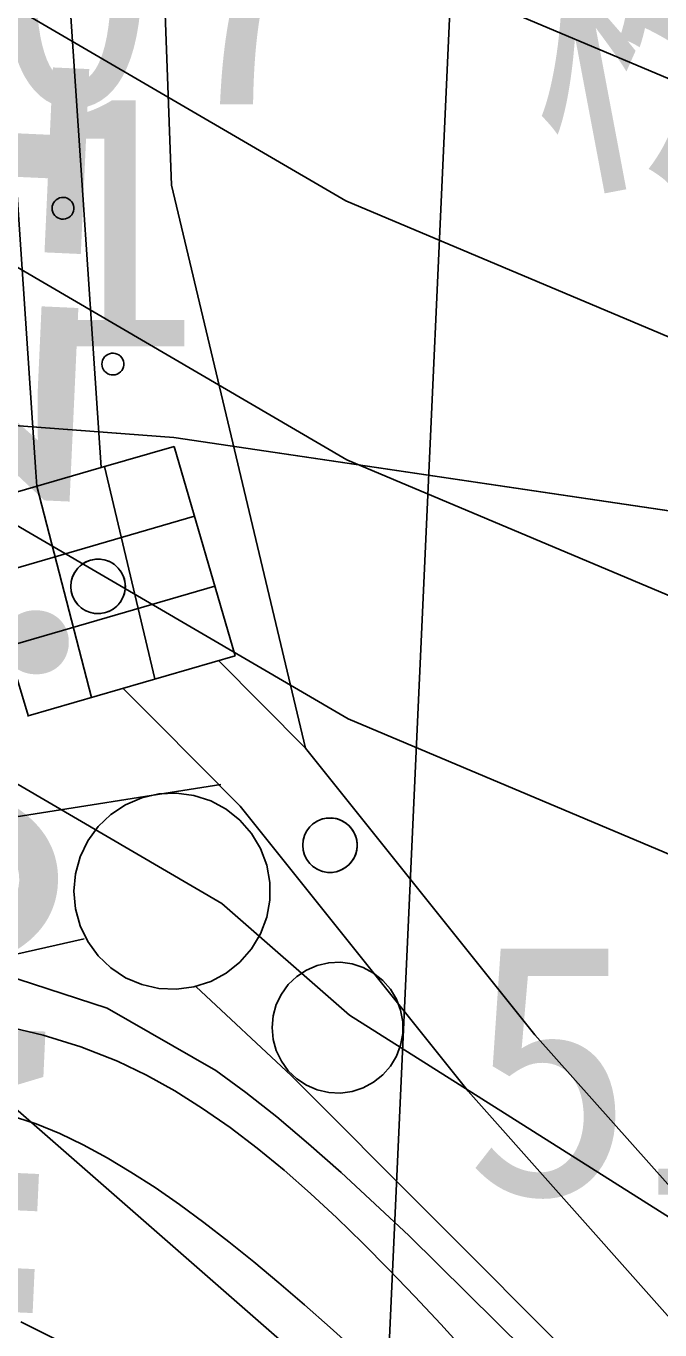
# Model space of a CAD drawing. Extents: x 42655 to 43811, y -141820 to -141156.
# Drawn here: x 43666.32 to 43669.23, y -141375.91 to -141369.94 of the extents above; entities that cross this region are included whole.
import ezdxf

# ---------------------------------------------------------------- set-up
doc = ezdxf.new("R2010")
doc.units = 0
for name, color, linetype in [('ZE_HICN', 7, 'Continuous'), ('ZE_LWCN', 7, 'Continuous'), ('地形', 7, 'Continuous'), ('現況道路ﾊｯﾁ', 7, 'Continuous')]:
    doc.layers.add(name, color=color, linetype=linetype)

msp = doc.modelspace()

# ---------------------------------------------------------------- linework, layer by layer
at = {"layer": 'ZE_HICN'}
msp.add_lwpolyline([(43685.8244, -141380.8704), (43684.4437, -141380.0386), (43683.4494, -141379.6108), (43683.092, -141379.5436), (43682.214, -141378.9889), (43677.9916, -141376.9549), (43674.536, -141375.9064), (43672.8971, -141375.6225), (43671.82, -141375.2382), (43669.775, -141373.9456), (43667.797, -141373.112), (43664.836, -141371.3827), (43662.6938, -141369.9537), (43658.6089, -141369.0563), (43657.6001, -141368.8), (43656.9642, -141368.613), (43653.7556, -141367.8591), (43652.7929, -141367.5161), (43652.5047, -141367.2627), (43648.5943, -141363.171)], dxfattribs=at)
at = {"layer": 'ZE_LWCN'}
for points in [[(43657.5857, -141365.7577), (43662.1388, -141367.1631), (43662.6809, -141367.2415), (43663.036, -141367.3857), (43663.1998, -141367.8142), (43666.1466, -141369.7799), (43667.7857, -141370.7372), (43671.5488, -141372.3231), (43672.8833, -141372.7389), (43676.6516, -141373.9129), (43677.979, -141374.3157), (43678.5457, -141374.5887), (43683.0821, -141377.4546), (43684.9286, -141377.8018), (43685.8244, -141378.1872)], [(43664.2944, -141365.8467), (43665.0433, -141367.8054), (43666.8019, -141368.9785), (43667.78, -141369.5498), (43670.0257, -141370.4963), (43672.8769, -141371.3845), (43676.9262, -141372.6461), (43677.9727, -141372.9842), (43678.6642, -141373.0663), (43679.1059, -141373.9013), (43683.0771, -141376.4101), (43685.6682, -141376.8973), (43685.8244, -141376.9645)], [(43685.8244, -141379.4099), (43684.189, -141378.7063), (43683.0871, -141378.4991), (43680.3798, -141376.7888), (43677.9853, -141375.6353), (43673.0655, -141374.1425), (43672.8899, -141374.1121), (43672.7745, -141374.0709), (43672.5554, -141373.9324), (43667.7913, -141371.9246), (43665.4913, -141370.5813), (43662.6879, -141368.7112), (43658.7017, -141367.8356), (43657.5939, -141367.4936), (43653.8902, -141366.1741)], [(43685.8245, -141382.5773), (43684.581, -141381.8282), (43683.0989, -141380.9931), (43682.5735, -141380.682), (43681.6871, -141380.0517), (43677.9978, -141378.2745), (43676.0065, -141377.6703), (43672.9042, -141377.1329), (43670.8655, -141376.4055), (43667.8034, -141374.47), (43667.2178, -141373.9578), (43664.1807, -141372.1841), (43662.6997, -141371.1961), (43659.8756, -141370.5757), (43657.6058, -141369.9989), (43656.175, -141369.5781), (43652.5116, -141368.7174), (43648.7797, -141367.8827), (43647.4136, -141366.6567)], [(43685.8245, -141384.3472), (43683.1076, -141382.8163), (43681.5718, -141381.9071), (43678.9807, -141380.0645), (43678.0041, -141379.5941), (43677.477, -141379.4342), (43672.9114, -141378.6433), (43669.911, -141377.5728), (43667.8119, -141376.246), (43665.2067, -141373.9673), (43663.5255, -141372.9855), (43662.7056, -141372.4386), (43661.1423, -141372.0951), (43657.6115, -141371.1979), (43655.3858, -141370.5433), (43652.5171, -141369.8693), (43648.2802, -141368.9217), (43647.4236, -141368.7593), (43646.7107, -141368.756), (43643.1006, -141367.9097), (43642.629, -141367.5494), (43642.328, -141367.1784), (43641.4202, -141366.8202)]]:
    msp.add_lwpolyline(points, dxfattribs=at)
at = {"layer": '地形'}
for p, q in [((43667.8074, -141379.8953), (43668.9613, -141354.5265)), ((43666.3651, -141371.98), (43666.0566, -141367.4044)), ((43666.6645, -141371.9598), (43666.3873, -141367.8509)), ((43667, -141371.8626), (43666.6645, -141371.9598)), ((43667, -141371.8626), (43667.2784, -141372.823)), ((43666.0421, -141372.1402), (43666.6645, -141371.9598)), ((43666.3651, -141371.98), (43666.3695, -141372.0453)), ((43666.9115, -141372.9282), (43666.6807, -141371.9551)), ((43666.3695, -141372.0453), (43666.6209, -141373.013)), ((43666.0421, -141372.1402), (43666.3311, -141373.1006)), ((43667.0928, -141372.1827), (43666.1384, -141372.4604)), ((43666.2347, -141372.7805), (43667.1856, -141372.5029)), ((43667.2784, -141372.823), (43666.3302, -141373.0979)), ((43667.2021, -141372.8434), (43667.6015, -141373.2453)), ((43666.9184, -141373.1254), (43666.7656, -141372.9717)), ((43667.6015, -141373.2453), (43668.6531, -141374.5596)), ((43664.7262, -141373.8027), (43667.2131, -141373.413)), ((43667.5375, -141374.7484), (43667.0994, -141374.3381)), ((43668.6531, -141374.5596), (43669.881, -141375.9423)), ((43669.0763, -141376.2893), (43667.5375, -141374.7484))]:
    msp.add_line(p, q, dxfattribs=at)
for points in [[(43667.6015, -141373.2453), (43666.9879, -141370.6646), (43666.8838, -141367.8509)], [(43666.4397, -141370.7709), (43666.4405, -141370.7798), (43666.4429, -141370.7884), (43666.4468, -141370.7965), (43666.4521, -141370.8037), (43666.4585, -141370.8099), (43666.466, -141370.8149), (43666.4743, -141370.8184), (43666.483, -141370.8204), (43666.492, -141370.8208), (43666.5008, -141370.8196), (43666.5094, -141370.8168), (43666.5173, -141370.8126), (43666.5243, -141370.807), (43666.5302, -141370.8002), (43666.5348, -141370.7925), (43666.5379, -141370.7842), (43666.5395, -141370.7753), (43666.5395, -141370.7664), (43666.5379, -141370.7575), (43666.5348, -141370.7492), (43666.5302, -141370.7415), (43666.5243, -141370.7347), (43666.5173, -141370.7291), (43666.5094, -141370.7249), (43666.5008, -141370.7221), (43666.492, -141370.7209), (43666.483, -141370.7213), (43666.4743, -141370.7233), (43666.466, -141370.7268), (43666.4585, -141370.7318), (43666.4521, -141370.738), (43666.4468, -141370.7452), (43666.4429, -141370.7533), (43666.4405, -141370.7619), (43666.4397, -141370.7709)], [(43685.8244, -141380.4154), (43685.4092, -141380.2748), (43680.5378, -141378.7537), (43676.3515, -141376.3959), (43672.8502, -141374.0381), (43671.1756, -141372.4409), (43666.9979, -141371.8212), (43662.1731, -141371.4581), (43657.9432, -141371.326), (43652.2262, -141371.4912), (43646.344, -141370.996), (43641.1872, -141371.1196), (43636.9393, -141371.7727), (43633.0182, -141372.7057), (43628.397, -141374.1518), (43624.6159, -141376.0644), (43621.8618, -141378.0702), (43618.7343, -141379.423)], [(43666.6684, -141371.4851), (43666.6692, -141371.4941), (43666.6716, -141371.5027), (43666.6755, -141371.5108), (43666.6807, -141371.518), (43666.6872, -141371.5242), (43666.6947, -141371.5292), (43666.7029, -141371.5327), (43666.7117, -141371.5347), (43666.7206, -141371.5351), (43666.7295, -141371.5339), (43666.738, -141371.5311), (43666.7459, -141371.5269), (43666.7529, -141371.5213), (43666.7588, -141371.5145), (43666.7634, -141371.5068), (43666.7666, -141371.4984), (43666.7682, -141371.4896), (43666.7682, -141371.4807), (43666.7666, -141371.4718), (43666.7634, -141371.4634), (43666.7588, -141371.4557), (43666.7529, -141371.449), (43666.7459, -141371.4434), (43666.738, -141371.4392), (43666.7295, -141371.4364), (43666.7206, -141371.4352), (43666.7117, -141371.4356), (43666.7029, -141371.4376), (43666.6947, -141371.4411), (43666.6872, -141371.446), (43666.6807, -141371.4522), (43666.6755, -141371.4595), (43666.6716, -141371.4676), (43666.6692, -141371.4762), (43666.6684, -141371.4851)], [(43666.5256, -141372.5041), (43666.5276, -141372.5265), (43666.5336, -141372.5481), (43666.5433, -141372.5682), (43666.5565, -141372.5864), (43666.5727, -141372.6019), (43666.5914, -141372.6142), (43666.612, -141372.623), (43666.6338, -141372.628), (43666.6562, -141372.629), (43666.6784, -141372.626), (43666.6998, -141372.6191), (43666.7195, -141372.6084), (43666.737, -141372.5945), (43666.7518, -141372.5776), (43666.7632, -141372.5584), (43666.7711, -141372.5374), (43666.7751, -141372.5153), (43666.7751, -141372.4929), (43666.7711, -141372.4709), (43666.7632, -141372.4499), (43666.7518, -141372.4307), (43666.737, -141372.4138), (43666.7195, -141372.3998), (43666.6998, -141372.3892), (43666.6784, -141372.3823), (43666.6562, -141372.3793), (43666.6338, -141372.3803), (43666.612, -141372.3852), (43666.5914, -141372.3941), (43666.5727, -141372.4064), (43666.5565, -141372.4219), (43666.5433, -141372.44), (43666.5336, -141372.4602), (43666.5276, -141372.4818), (43666.5256, -141372.5041)], [(43666.7756, -141372.5041), (43666.7735, -141372.4812), (43666.7672, -141372.459), (43666.7569, -141372.4383), (43666.743, -141372.4199), (43666.726, -141372.4044), (43666.7063, -141372.3922), (43666.6848, -141372.3839), (43666.6622, -141372.3797), (43666.6391, -141372.3797), (43666.6164, -141372.3839), (43666.5949, -141372.3922), (43666.5753, -141372.4044), (43666.5582, -141372.4199), (43666.5443, -141372.4383), (43666.5341, -141372.459), (43666.5278, -141372.4812), (43666.5256, -141372.5041)], [(43666.5256, -141372.5041), (43666.5278, -141372.5271), (43666.5341, -141372.5493), (43666.5444, -141372.5699), (43666.5583, -141372.5883), (43666.5753, -141372.6039), (43666.5949, -141372.616), (43666.6164, -141372.6244), (43666.6391, -141372.6286), (43666.6622, -141372.6286), (43666.6848, -141372.6244), (43666.7063, -141372.616), (43666.726, -141372.6039), (43666.743, -141372.5883), (43666.7569, -141372.5699), (43666.7672, -141372.5493), (43666.7735, -141372.5271), (43666.7756, -141372.5041)], [(43666.9184, -141373.1254), (43667.3027, -141373.512), (43668.3472, -141374.8175), (43669.6135, -141376.2435), (43672.3569, -141378.1519), (43674.3236, -141378.7828), (43677.1389, -141379.3923), (43677.9998, -141379.5865), (43685.8245, -141381.524)], [(43666.5399, -141373.9016), (43666.5472, -141373.9819), (43666.5686, -141374.0597), (43666.6036, -141374.1324), (43666.6511, -141374.1977), (43666.7094, -141374.2534), (43666.7767, -141374.2979), (43666.8509, -141374.3296), (43666.9295, -141374.3475), (43667.0101, -141374.3511), (43667.0901, -141374.3403), (43667.1668, -141374.3154), (43667.2379, -141374.2771), (43667.3009, -141374.2268), (43667.354, -141374.1661), (43667.3954, -141374.0968), (43667.4237, -141374.0213), (43667.4381, -141373.9419), (43667.4381, -141373.8612), (43667.4237, -141373.7819), (43667.3954, -141373.7063), (43667.354, -141373.6371), (43667.3009, -141373.5763), (43667.2378, -141373.526), (43667.1668, -141373.4878), (43667.0901, -141373.4629), (43667.0101, -141373.452), (43666.9295, -141373.4557), (43666.8509, -141373.4736), (43666.7767, -141373.5053), (43666.7094, -141373.5498), (43666.6511, -141373.6055), (43666.6036, -141373.6708), (43666.5686, -141373.7435), (43666.5472, -141373.8212), (43666.5399, -141373.9016)], [(43667.5885, -141373.6907), (43667.5905, -141373.7131), (43667.5965, -141373.7347), (43667.6062, -141373.7549), (43667.6194, -141373.773), (43667.6356, -141373.7885), (43667.6543, -141373.8008), (43667.6749, -141373.8096), (43667.6967, -141373.8146), (43667.7191, -141373.8156), (43667.7413, -141373.8126), (43667.7626, -141373.8057), (43667.7824, -141373.7951), (43667.7999, -141373.7811), (43667.8146, -141373.7642), (43667.8261, -141373.745), (43667.834, -141373.724), (43667.838, -141373.7019), (43667.838, -141373.6795), (43667.834, -141373.6575), (43667.8261, -141373.6365), (43667.8146, -141373.6173), (43667.7999, -141373.6004), (43667.7824, -141373.5864), (43667.7626, -141373.5758), (43667.7413, -141373.5689), (43667.7191, -141373.5659), (43667.6967, -141373.5669), (43667.6749, -141373.5719), (43667.6543, -141373.5807), (43667.6356, -141373.593), (43667.6194, -141373.6085), (43667.6062, -141373.6266), (43667.5965, -141373.6468), (43667.5905, -141373.6684), (43667.5885, -141373.6907)], [(43667.8385, -141373.6907), (43667.8364, -141373.6678), (43667.83, -141373.6456), (43667.8198, -141373.6249), (43667.8059, -141373.6065), (43667.7888, -141373.591), (43667.7692, -141373.5788), (43667.7477, -141373.5705), (43667.725, -141373.5663), (43667.702, -141373.5663), (43667.6793, -141373.5705), (43667.6578, -141373.5788), (43667.6382, -141373.591), (43667.6211, -141373.6065), (43667.6072, -141373.6249), (43667.5969, -141373.6456), (43667.5906, -141373.6678), (43667.5885, -141373.6907)], [(43667.5885, -141373.6907), (43667.5906, -141373.7137), (43667.5969, -141373.7359), (43667.6072, -141373.7565), (43667.6211, -141373.775), (43667.6382, -141373.7905), (43667.6578, -141373.8026), (43667.6793, -141373.811), (43667.702, -141373.8152), (43667.725, -141373.8152), (43667.7477, -141373.811), (43667.7692, -141373.8026), (43667.7888, -141373.7905), (43667.8059, -141373.775), (43667.8198, -141373.7565), (43667.83, -141373.7359), (43667.8364, -141373.7137), (43667.8385, -141373.6907)], [(43663.4519, -141374.7853), (43665.1315, -141374.4478), (43666.5861, -141374.1193)], [(43665.723, -141374.3125), (43665.7892, -141374.2945), (43665.9803, -141374.275), (43666.2849, -141374.3055), (43666.6919, -141374.4376), (43667.19, -141374.7228), (43667.3274, -141374.8238), (43667.4693, -141374.9364), (43667.6155, -141375.0594), (43667.7653, -141375.1917), (43668.0747, -141375.4795), (43669.0107, -141376.4043)], [(43667.4482, -141374.527), (43667.453, -141374.5806), (43667.4673, -141374.6324), (43667.4907, -141374.6809), (43667.5223, -141374.7244), (43667.5612, -141374.7616), (43667.606, -141374.7912), (43667.6555, -141374.8123), (43667.7079, -141374.8243), (43667.7617, -141374.8267), (43667.815, -141374.8195), (43667.8661, -141374.8029), (43667.9135, -141374.7774), (43667.9555, -141374.7438), (43667.9909, -141374.7033), (43668.0185, -141374.6572), (43668.0374, -141374.6068), (43668.047, -141374.5539), (43668.047, -141374.5001), (43668.0374, -141374.4472), (43668.0185, -141374.3968), (43667.9909, -141374.3507), (43667.9555, -141374.3102), (43667.9135, -141374.2766), (43667.8661, -141374.2511), (43667.815, -141374.2345), (43667.7617, -141374.2273), (43667.7079, -141374.2297), (43667.6555, -141374.2417), (43667.606, -141374.2628), (43667.5611, -141374.2925), (43667.5223, -141374.3296), (43667.4907, -141374.3731), (43667.4673, -141374.4216), (43667.453, -141374.4734), (43667.4482, -141374.527)], [(43668.3397, -141376.0155), (43668.2212, -141375.8864), (43668.1027, -141375.7597), (43667.984, -141375.6358), (43667.865, -141375.5153), (43667.7452, -141375.399), (43667.6247, -141375.2872), (43667.5031, -141375.1805), (43667.3803, -141375.0797), (43667.2559, -141374.9851), (43667.1299, -141374.8974), (43667.002, -141374.8172), (43666.872, -141374.745), (43666.7397, -141374.6814), (43666.5709, -141374.6145), (43666.3994, -141374.5609), (43666.2264, -141374.5195)], [(43667.8346, -141376.0094), (43667.715, -141375.9022), (43667.5967, -141375.7981), (43667.4797, -141375.6976), (43667.3639, -141375.6009), (43667.2493, -141375.5084), (43667.1357, -141375.4206), (43667.0232, -141375.3378), (43666.9118, -141375.2605), (43666.8012, -141375.1889), (43666.6916, -141375.1236), (43666.5827, -141375.0648), (43666.4747, -141375.013), (43666.3674, -141374.9686), (43666.19, -141374.9113)], [(43666.4615, -141375.9589), (43666.2968, -141375.8758)]]:
    msp.add_lwpolyline(points, dxfattribs=at)
at = {"layer": '現況道路ﾊｯﾁ'}
msp.add_lwpolyline([(43646.344, -141370.996), (43652.2262, -141371.4912), (43657.9432, -141371.326), (43662.1731, -141371.4581), (43666.9979, -141371.8212), (43671.1756, -141372.4409), (43670.1327, -141369.0445), (43666.9435, -141368.6768), (43664.0404, -141368.3908), (43660.3605, -141368.1049), (43657.253, -141368.1049), (43653.4095, -141367.819), (43649.7705, -141367.3696), (43645.6408, -141367.1653)], dxfattribs=at)

# ---------------------------------------------------------------- texts
at = {"layer": '地形'}
for s, height, rotation, p in [('桝', 1.1606, 10.70732, (43668.6899, -141370.6288)), ('HNO.21', 1.61195, 87.39501, (43666.3158, -141376.6001))]:
    msp.add_text(s, height=height, rotation=rotation, dxfattribs=at).set_placement(p)
for s, p in [('48.07', (43663.7751, -141370.2942)), ('47.91', (43663.174, -141371.4032)), ('51.14', (43668.3272, -141375.293))]:
    msp.add_text(s, height=1.16061, dxfattribs=at).set_placement(p)

doc.saveas('drawing.dxf')
